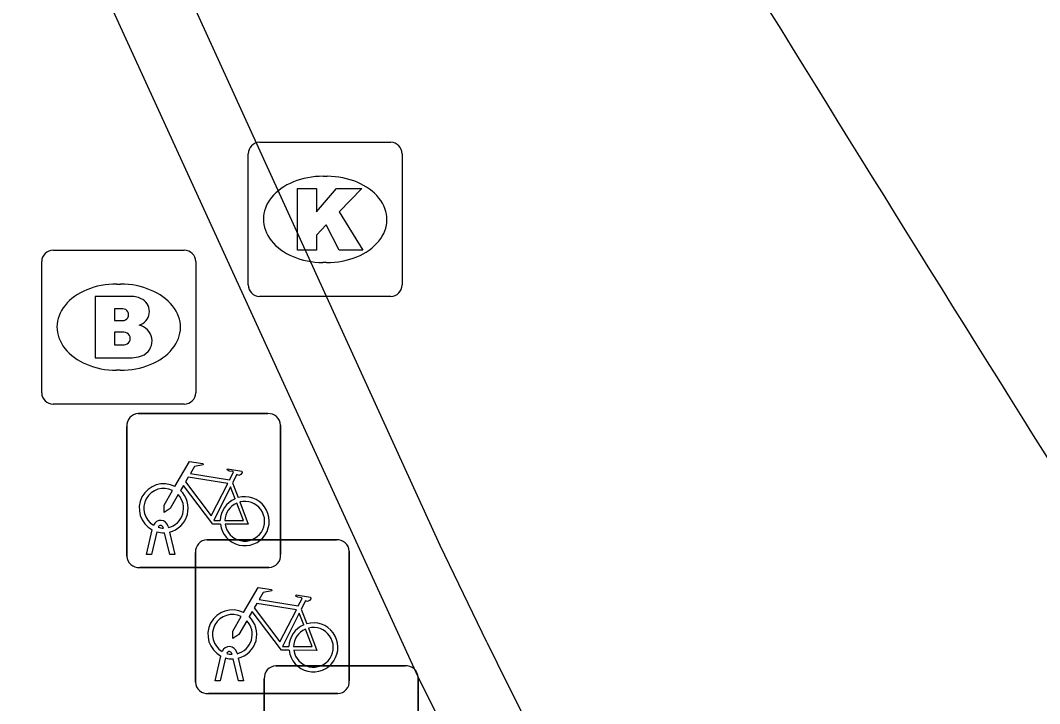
# Model space of a CAD drawing. Extents: x 161087 to 161922, y 382574 to 383873.
# Drawn here: x 161637.64 to 161644.26, y 383148.87 to 383153.3 of the extents above; entities that cross this region are included whole.
import ezdxf

# ---------------------------------------------------------------- set-up
doc = ezdxf.new("R2010")
doc.units = 0
for name, color, linetype in [('IMGEO_Brandkraan', 7, 'Continuous'), ('IMGEO_Fietsenrek', 7, 'Continuous'), ('IMGEO_Fietspad_gesloten', 7, 'Continuous'), ('IMGEO_Kolk', 7, 'Continuous'), ('IMGEO_Muur', 7, 'Continuous')]:
    doc.layers.add(name, color=color, linetype=linetype)

msp = doc.modelspace()

# ---------------------------------------------------------------- linework, layer by layer
at = {"layer": 'IMGEO_Brandkraan'}
for p, q in [((161637.8549, 383151.8115), (161638.7071, 383151.8115)), ((161637.7805, 383150.8849), (161637.7805, 383151.7371)), ((161638.7815, 383151.7371), (161638.7815, 383150.8849)), ((161638.2685, 383151.5907), (161638.2935, 383151.5907)), ((161638.2905, 383151.0313), (161638.2656, 383151.0313)), ((161638.7071, 383150.8105), (161637.8549, 383150.8105))]:
    msp.add_line(p, q, dxfattribs=at)
for points in [[(161637.8549, 383151.8115), (161638.7071, 383151.8115)], [(161637.7805, 383150.8849), (161637.7805, 383151.7371)], [(161638.7815, 383151.7371), (161638.7815, 383150.8849)], [(161638.1278, 383151.511), (161638.1278, 383151.111), (161638.3411, 383151.111)], [(161638.3591, 383151.511), (161638.1278, 383151.511)], [(161638.307, 383151.4298), (161638.2525, 383151.4298), (161638.2525, 383151.3539)], [(161638.2525, 383151.3539), (161638.3062, 383151.3539)], [(161638.3151, 383151.2777), (161638.2525, 383151.2777), (161638.2525, 383151.1968)], [(161638.2525, 383151.1968), (161638.3154, 383151.1968)], [(161638.7071, 383150.8105), (161637.8549, 383150.8105)]]:
    msp.add_lwpolyline(points, dxfattribs=at)
for centre, radius, start, end in [((161637.857, 383151.735), 0.0765, 91.55205, 178.44795), ((161637.857, 383151.735), 0.0765, 91.55205, 178.44795), ((161638.705, 383151.735), 0.0765, 1.55205, 88.44795), ((161638.705, 383151.735), 0.0765, 1.55205, 88.44795), ((161638.363, 383151.3659), 0.1452, 59.4692, 91.53667), ((161638.3881, 383151.4126), 0.0922, 285.51372, 58.15012), ((161638.3076, 383151.3918), 0.0379, 267.82845, 90.93552), ((161638.3155, 383151.2373), 0.0404, 269.87594, 90.50774), ((161638.3928, 383151.2212), 0.1046, 301.31148, 78.98903), ((161638.3469, 383151.362), 0.251, 268.66757, 293.53466), ((161637.857, 383150.887), 0.0765, 181.55205, 268.44795), ((161637.857, 383150.887), 0.0765, 181.55205, 268.44795), ((161638.705, 383150.887), 0.0765, 271.55205, 358.44795), ((161638.705, 383150.887), 0.0765, 271.55205, 358.44795)]:
    msp.add_arc(centre, radius, start, end, dxfattribs=at)
for centre, major_axis, ratio, start_param, end_param in [((161638.267, 383151.311), (-0.3872, 0.002), 0.722429, 4.712389, 7.853982), ((161638.292, 383151.311), (-0.3901, 0.002), 0.717154, 1.570796, 4.712389)]:
    msp.add_ellipse(centre, major_axis=major_axis, ratio=ratio, start_param=start_param, end_param=end_param, dxfattribs=at)
at = {"layer": 'IMGEO_Fietsenrek'}
for p, q in [((161638.4079, 383150.7495), (161639.2488, 383150.7495)), ((161639.2488, 383150.7495), (161638.4079, 383150.7495)), ((161639.3325, 383150.6751), (161639.3325, 383149.8342)), ((161639.3325, 383149.8342), (161639.3325, 383150.6751)), ((161638.3335, 383149.8249), (161638.3335, 383150.6658)), ((161638.3335, 383150.6658), (161638.3335, 383149.8249)), ((161639.0202, 383150.2992), (161639.0565, 383150.204)), ((161638.5709, 383150.0059), (161638.5699, 383150.0102)), ((161638.6016, 383150.0174), (161638.6034, 383150.0095)), ((161638.4605, 383149.8343), (161638.4988, 383149.9943)), ((161638.5292, 383149.9821), (161638.4939, 383149.8343)), ((161638.612, 383149.8343), (161638.5781, 383149.976)), ((161638.6104, 383149.9803), (161638.6454, 383149.8343)), ((161638.8539, 383149.9305), (161639.6948, 383149.9305)), ((161639.6948, 383149.9305), (161638.8539, 383149.9305)), ((161638.4939, 383149.8343), (161638.4605, 383149.8343)), ((161638.6454, 383149.8343), (161638.612, 383149.8343)), ((161638.7795, 383149.0059), (161638.7795, 383149.8468)), ((161638.7795, 383149.8468), (161638.7795, 383149.0059)), ((161639.7785, 383149.8561), (161639.7785, 383149.0152)), ((161639.7785, 383149.0152), (161639.7785, 383149.8561)), ((161639.2581, 383149.7505), (161638.4172, 383149.7505)), ((161638.4172, 383149.7505), (161639.2581, 383149.7505)), ((161639.4662, 383149.4802), (161639.5025, 383149.385)), ((161638.9065, 383149.0153), (161638.9448, 383149.1753)), ((161638.9752, 383149.1631), (161638.9399, 383149.0153)), ((161639.0169, 383149.1869), (161639.0159, 383149.1912)), ((161639.058, 383149.0153), (161639.0241, 383149.157)), ((161639.0476, 383149.1984), (161639.0494, 383149.1905)), ((161639.0564, 383149.1613), (161639.0914, 383149.0153)), ((161639.3009, 383149.1115), (161640.1418, 383149.1115)), ((161640.1418, 383149.1115), (161639.3009, 383149.1115)), ((161638.9399, 383149.0153), (161638.9065, 383149.0153)), ((161639.0914, 383149.0153), (161639.058, 383149.0153)), ((161639.2265, 383148.1869), (161639.2265, 383149.0278)), ((161639.2265, 383149.0278), (161639.2265, 383148.1869)), ((161640.2255, 383149.0371), (161640.2255, 383148.1962)), ((161640.2255, 383148.1962), (161640.2255, 383149.0371)), ((161639.7041, 383148.9315), (161638.8632, 383148.9315)), ((161638.8632, 383148.9315), (161639.7041, 383148.9315))]:
    msp.add_line(p, q, dxfattribs=at)
for points in [[(161638.6461, 383150.2762), (161638.7408, 383150.4397), (161638.827, 383150.4259), (161638.8287, 383150.4172), (161638.7726, 383150.4063), (161638.7464, 383150.361), (161639.0016, 383150.3202)], [(161639.0016, 383150.3202), (161639.0266, 383150.369), (161639.0215, 383150.373), (161638.9983, 383150.3767), (161638.9856, 383150.3842), (161638.9846, 383150.3873), (161638.9868, 383150.3919), (161639.0816, 383150.3768), (161639.0839, 383150.3665), (161639.0745, 383150.3541), (161639.0621, 383150.3477), (161639.0476, 383150.3539), (161639.0202, 383150.2992)], [(161638.9418, 383150.0315), (161638.8921, 383150.0316), (161638.7014, 383150.2833), (161638.6824, 383150.2505)], [(161638.9887, 383150.295), (161638.7319, 383150.336), (161638.7152, 383150.3072), (161638.8822, 383150.0869), (161638.9887, 383150.295)], [(161639.0367, 383150.197), (161639.0074, 383150.2738), (161638.898, 383150.0557), (161638.9407, 383150.0556)], [(161638.6668, 383150.2237), (161638.6152, 383150.1345), (161638.5753, 383150.1085), (161638.5765, 383150.156), (161638.631, 383150.2502)], [(161638.9707, 383150.0555), (161639.0906, 383150.0553), (161639.0474, 383150.1689)], [(161639.0672, 383150.1758), (161639.1222, 383150.0312), (161638.9721, 383150.0315)], [(161639.0921, 383149.4572), (161639.1868, 383149.6207), (161639.273, 383149.6069), (161639.2747, 383149.5982), (161639.2186, 383149.5873), (161639.1924, 383149.542), (161639.4476, 383149.5012)], [(161639.4476, 383149.5012), (161639.4726, 383149.55), (161639.4675, 383149.554), (161639.4443, 383149.5577), (161639.4316, 383149.5652), (161639.4306, 383149.5683), (161639.4328, 383149.5729), (161639.5276, 383149.5578), (161639.5299, 383149.5475), (161639.5205, 383149.5351), (161639.5081, 383149.5287), (161639.4936, 383149.5349), (161639.4662, 383149.4802)], [(161639.4347, 383149.476), (161639.1779, 383149.517), (161639.1612, 383149.4882), (161639.3282, 383149.2679), (161639.4347, 383149.476)], [(161639.1128, 383149.4047), (161639.0612, 383149.3155), (161639.0213, 383149.2895), (161639.0225, 383149.337), (161639.077, 383149.4312)], [(161639.3878, 383149.2125), (161639.3381, 383149.2126), (161639.1474, 383149.4643), (161639.1284, 383149.4315)], [(161639.4827, 383149.378), (161639.4534, 383149.4548), (161639.344, 383149.2367), (161639.3867, 383149.2366)], [(161639.4167, 383149.2365), (161639.5366, 383149.2363), (161639.4934, 383149.3499)], [(161639.5132, 383149.3568), (161639.5682, 383149.2122), (161639.4181, 383149.2125)]]:
    msp.add_lwpolyline(points, dxfattribs=at)
for centre, radius, start, end in [((161638.4112, 383150.6716), 0.0779, 92.4484, 184.28452), ((161638.4112, 383150.6716), 0.0779, 92.4484, 184.28452), ((161639.2546, 383150.6718), 0.0779, 2.4484, 94.28452), ((161639.2546, 383150.6718), 0.0779, 2.4484, 94.28452), ((161638.5731, 383150.1349), 0.159, 62.67661, 242.13685), ((161638.5731, 383150.1349), 0.129, 63.31916, 238.90302), ((161638.5731, 383150.1349), 0.129, 283.60429, 43.43025), ((161638.5731, 383150.1349), 0.159, 283.5766, 46.60424), ((161639.0997, 383150.0509), 0.159, 187.0065, 105.77075), ((161639.0997, 383150.0509), 0.159, 113.3408, 178.32165), ((161639.0997, 383150.0509), 0.129, 113.92302, 177.95563), ((161639.0997, 383150.0509), 0.129, 188.67146, 104.58832), ((161638.5529, 383150.0063), 0.0499, 12.8025, 158.69338), ((161638.5529, 383150.0063), 0.0174, 12.8025, 163.45023), ((161638.5731, 383150.1349), 0.129, 253.41502, 269.02044), ((161638.5731, 383150.1349), 0.159, 253.99666, 271.78671), ((161638.8572, 383149.8526), 0.0779, 92.4484, 184.28452), ((161638.8572, 383149.8526), 0.0779, 92.4484, 184.28452), ((161639.7006, 383149.8528), 0.0779, 2.4484, 94.28452), ((161639.7006, 383149.8528), 0.0779, 2.4484, 94.28452), ((161638.4114, 383149.8282), 0.0779, 182.4484, 274.28452), ((161638.4114, 383149.8282), 0.0779, 182.4484, 274.28452), ((161639.2548, 383149.8284), 0.0779, 272.4484, 4.28452), ((161639.2548, 383149.8284), 0.0779, 272.4484, 4.28452), ((161639.0191, 383149.3159), 0.159, 62.67661, 242.13685), ((161639.0191, 383149.3159), 0.129, 63.31916, 238.90302), ((161639.0191, 383149.3159), 0.159, 283.5766, 46.60424), ((161639.0191, 383149.3159), 0.129, 283.60429, 43.43025), ((161639.5457, 383149.2319), 0.159, 113.3408, 178.32165), ((161639.5457, 383149.2319), 0.159, 187.0065, 105.77075), ((161639.5457, 383149.2319), 0.129, 113.92302, 177.95563), ((161639.5457, 383149.2319), 0.129, 188.67146, 104.58832), ((161638.9989, 383149.1873), 0.0499, 12.8025, 158.69338), ((161639.0191, 383149.3159), 0.159, 253.99666, 271.78671), ((161638.9989, 383149.1873), 0.0174, 12.8025, 163.45023), ((161639.0191, 383149.3159), 0.129, 253.41502, 269.02044), ((161639.3042, 383149.0336), 0.0779, 92.4484, 184.28452), ((161639.3042, 383149.0336), 0.0779, 92.4484, 184.28452), ((161640.1476, 383149.0338), 0.0779, 2.4484, 94.28452), ((161640.1476, 383149.0338), 0.0779, 2.4484, 94.28452), ((161639.7008, 383149.0094), 0.0779, 272.4484, 4.28452), ((161639.7008, 383149.0094), 0.0779, 272.4484, 4.28452), ((161638.8574, 383149.0092), 0.0779, 182.4484, 274.28452), ((161638.8574, 383149.0092), 0.0779, 182.4484, 274.28452)]:
    msp.add_arc(centre, radius, start, end, dxfattribs=at)
at = {"layer": 'IMGEO_Fietspad_gesloten'}
msp.add_arc((162005.9903, 383377.4317), 426.996, 211.120856, 212.33341, dxfattribs=at)
at = {"layer": 'IMGEO_Kolk'}
for p, q in [((161639.1959, 383152.5115), (161640.0481, 383152.5115)), ((161639.1215, 383151.5849), (161639.1215, 383152.4371)), ((161640.1225, 383152.4371), (161640.1225, 383151.5849)), ((161639.6095, 383152.2907), (161639.6345, 383152.2907)), ((161639.6315, 383151.7313), (161639.6066, 383151.7313)), ((161640.0481, 383151.5105), (161639.1959, 383151.5105))]:
    msp.add_line(p, q, dxfattribs=at)
for points in [[(161639.1959, 383152.5115), (161640.0481, 383152.5115)], [(161639.1215, 383151.5849), (161639.1215, 383152.4371)], [(161640.1225, 383152.4371), (161640.1225, 383151.5849)], [(161639.4417, 383152.211), (161639.5652, 383152.211), (161639.5652, 383152.0598), (161639.6948, 383152.211), (161639.8594, 383152.211), (161639.7133, 383152.0601), (161639.8659, 383151.811), (161639.7136, 383151.811), (161639.6293, 383151.9752), (161639.5652, 383151.9082), (161639.5652, 383151.811), (161639.4417, 383151.811), (161639.4417, 383152.211)], [(161640.0481, 383151.5105), (161639.1959, 383151.5105)]]:
    msp.add_lwpolyline(points, dxfattribs=at)
for centre, start, end in [((161639.198, 383152.435), 91.55205, 178.44795), ((161639.198, 383152.435), 91.55205, 178.44795), ((161640.046, 383152.435), 1.55205, 88.44795), ((161640.046, 383152.435), 1.55205, 88.44795), ((161639.198, 383151.587), 181.55205, 268.44795), ((161639.198, 383151.587), 181.55205, 268.44795), ((161640.046, 383151.587), 271.55205, 358.44795), ((161640.046, 383151.587), 271.55205, 358.44795)]:
    msp.add_arc(centre, 0.0765, start, end, dxfattribs=at)
for centre, major_axis, ratio, start_param, end_param in [((161639.608, 383152.011), (-0.3872, 0.002), 0.722429, 4.712389, 7.853982), ((161639.633, 383152.011), (-0.3901, 0.002), 0.717154, 1.570796, 4.712389)]:
    msp.add_ellipse(centre, major_axis=major_axis, ratio=ratio, start_param=start_param, end_param=end_param, dxfattribs=at)
at = {"layer": 'IMGEO_Muur'}
for points in [[(161640.672, 383149.266), (161640.37, 383149.893), (161635.58, 383160.38), (161625.835, 383182.949)], [(161626.163, 383180.929), (161635.123, 383160.177), (161640.222, 383149.047)]]:
    msp.add_lwpolyline(points, dxfattribs=at)
for centre, radius, start, end in [((161792.983, 383224.6177), 169.9309, 206.322636, 219.436813), ((161793.1907, 383224.7429), 170.673, 206.328315, 212.669868)]:
    msp.add_arc(centre, radius, start, end, dxfattribs=at)

doc.saveas('drawing.dxf')
